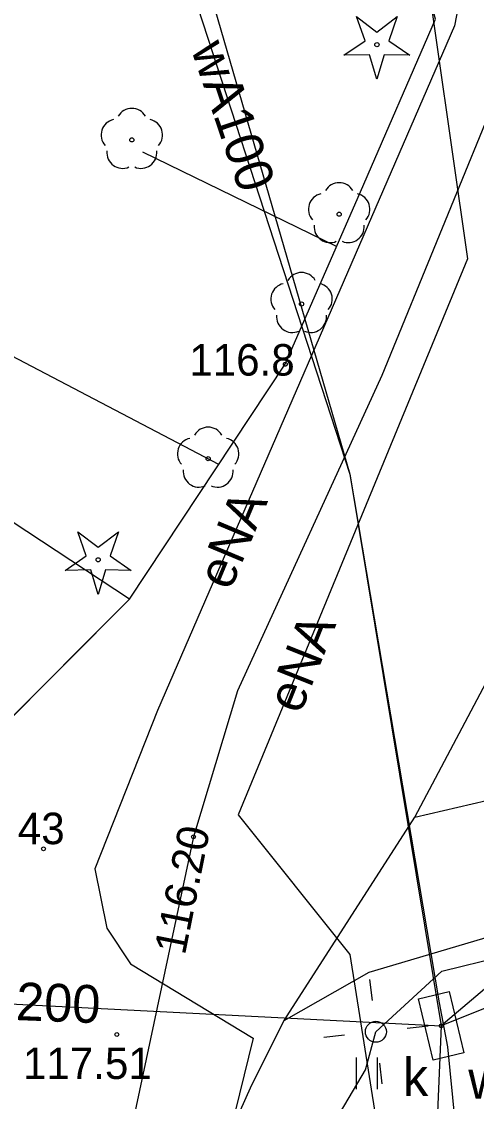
# Model space of a CAD drawing. Extents: x 6434771 to 6436222, y 5663454 to 5664782.
# Drawn here: x 6434973.28 to 6434984.12, y 5663979.16 to 5664004.88 of the extents above; entities that cross this region are included whole.
import ezdxf

# ---------------------------------------------------------------- set-up
doc = ezdxf.new("R2010")
doc.units = 0
for name, color, linetype in [('Warstwa 10', 7, 'Continuous'), ('Warstwa 11', 7, 'Continuous'), ('Warstwa 12', 7, 'Continuous'), ('Warstwa 13', 7, 'Continuous'), ('Warstwa 14', 7, 'Continuous'), ('Warstwa 2', 7, 'Continuous'), ('Warstwa 20', 7, 'Continuous'), ('Warstwa 25', 7, 'Continuous'), ('Warstwa 4', 7, 'Continuous'), ('Warstwa 5', 7, 'Continuous'), ('Warstwa 6', 7, 'Continuous'), ('Warstwa 7', 7, 'Continuous'), ('Warstwa 9', 7, 'Continuous')]:
    doc.layers.add(name, color=color, linetype=linetype)

msp = doc.modelspace()

# ---------------------------------------------------------------- linework, layer by layer
at = {"layer": 'Warstwa 10'}
for p, q in [((6434981.354, 5664000.823), (6434983.144, 5664004.931)), ((6434980.787, 5663999.521), (6434976.171, 5664001.767)), ((6434979.564, 5663996.714), (6434981.354, 5664000.823)), ((6434977.985, 5663994.331), (6434970.273, 5663998.357)), ((6434975.856, 5663991.119), (6434979.564, 5663996.714)), ((6434975.856, 5663991.119), (6434972.146, 5663993.561)), ((6434972.687, 5663987.947), (6434975.856, 5663991.119))]:
    msp.add_line(p, q, dxfattribs=at)
for points in [[(6434980.962, 5664004.073), (6434981.464, 5664004.42), (6434981.262, 5664004.996), (6434981.747, 5664004.626), (6434982.232, 5664004.996), (6434982.03, 5664004.42), (6434982.532, 5664004.073), (6434981.922, 5664004.087), (6434981.747, 5664003.503), (6434981.572, 5664004.087)], [(6434974.322, 5663991.803), (6434974.824, 5663992.15), (6434974.622, 5663992.726), (6434975.107, 5663992.356), (6434975.592, 5663992.726), (6434975.39, 5663992.15), (6434975.892, 5663991.803), (6434975.282, 5663991.817), (6434975.107, 5663991.233), (6434974.932, 5663991.817)]]:
    msp.add_lwpolyline(points, close=True, dxfattribs=at)
for centre in [(6434981.747, 5664004.328), (6434975.107, 5663992.058)]:
    msp.add_circle(centre, 0.05, dxfattribs=at)
at = {"layer": 'Warstwa 11'}
for centre in [(6434975.909, 5664002.059), (6434980.848, 5664000.289), (6434979.952, 5663998.15), (6434977.727, 5663994.466)]:
    msp.add_circle(centre, 0.05, dxfattribs=at)
for centre, start, end in [((6434975.909, 5664002.434), 30.1471, 149.8529), ((6434975.552, 5664002.175), 102.1471, 221.8529), ((6434976.266, 5664002.175), 318.1471, 77.8529), ((6434975.689, 5664001.756), 174.1471, 293.8529), ((6434976.129, 5664001.756), 246.1471, 5.8529), ((6434980.848, 5664000.664), 30.1471, 149.8529), ((6434980.491, 5664000.405), 102.1471, 221.8529), ((6434981.205, 5664000.405), 318.1471, 77.8529), ((6434980.628, 5663999.986), 174.1471, 293.8529), ((6434981.068, 5663999.986), 246.1471, 5.8529), ((6434979.952, 5663998.525), 30.1471, 149.8529), ((6434979.595, 5663998.266), 102.1471, 221.8529), ((6434980.309, 5663998.266), 318.1471, 77.8529), ((6434979.732, 5663997.847), 174.1471, 293.8529), ((6434980.172, 5663997.847), 246.1471, 5.8529), ((6434977.727, 5663994.841), 30.1471, 149.8529), ((6434977.37, 5663994.582), 102.1471, 221.8529), ((6434978.084, 5663994.582), 318.1471, 77.8529), ((6434977.507, 5663994.163), 174.1471, 293.8529), ((6434977.947, 5663994.163), 246.1471, 5.8529)]:
    msp.add_arc(centre, 0.375, start, end, dxfattribs=at)
at = {"layer": 'Warstwa 12'}
for points in [[(6434924.809, 5664048.81), (6434930.739, 5664046.248), (6434938.087, 5664045.169), (6434947.585, 5664041.614), (6434960.352, 5664035.549), (6434967.024, 5664026.498), (6434969.107, 5664021.852), (6434976.011, 5664009.728), (6434981.103, 5663994.095), (6434983.23, 5663981.509), (6434983.428, 5663980.457), (6434983.606, 5663978.684), (6434986.797, 5663964.645), (6434990.011, 5663952.113)], [(6434978.936, 5664026.991), (6434977.419, 5664024.402), (6434975.1, 5664020.369), (6434987.195, 5664010.782), (6434984.736, 5664003.462), (6434981.861, 5663996.446), (6434978.43, 5663988.938), (6434977.378, 5663985.46), (6434973.942, 5663969.311), (6434972.497, 5663962.447)], [(6434974.145, 5664019.101), (6434974.722, 5664018.044), (6434982.351, 5664009.631), (6434983.642, 5664008.855), (6434983.998, 5664006.871), (6434983.592, 5664004.776), (6434976.524, 5663988.471), (6434975.028, 5663984.699), (6434975.311, 5663983.285), (6434975.881, 5663982.438), (6434978.8, 5663980.663), (6434977.285, 5663974.491), (6434974.103, 5663961.499)], [(6434986.537, 5664015.881), (6434982.798, 5664006.936), (6434983.905, 5663999.222), (6434978.444, 5663985.987), (6434981.104, 5663982.655), (6434981.94, 5663977.344), (6434976.387, 5663960.152)], [(6434962.162, 5663984.265), (6434961.877, 5663980.538), (6434966.9, 5663980.797), (6434969.951, 5663980.05), (6434971.632, 5663978.389), (6434972.394, 5663976.96), (6434977.916, 5663975.373), (6434979.541, 5663976.633), (6434981.473, 5663979.914), (6434981.722, 5663980.817), (6434983.29, 5663982.258), (6434984.714, 5663982.611), (6434986.366, 5663982.781), (6434991.047, 5663981.134), (6434996.425, 5663978.449), (6434999.003, 5663976.678), (6435003.378, 5663973.684), (6435006.902, 5663970.712), (6435015.014, 5663961.733), (6435016.298, 5663947.226)]]:
    msp.add_lwpolyline(points, dxfattribs=at)
at = {"layer": 'Warstwa 13'}
msp.add_circle((6434979.564, 5663996.714), 0.045, dxfattribs=at)
at = {"layer": 'Warstwa 14'}
for centre in [(6434977.378, 5663985.46), (6434983.279, 5663980.96)]:
    msp.add_circle(centre, 0.045, dxfattribs=at)
at = {"layer": 'Warstwa 2'}
msp.add_lwpolyline([(6434938.635, 5663986.4), (6434948.754, 5663984.547), (6434955.481, 5663984.236), (6434959.951, 5663984.231), (6434964.407, 5663984.717), (6434968.731, 5663985.805), (6434972.687, 5663987.947), (6434975.856, 5663991.119), (6434979.564, 5663996.714), (6434981.354, 5664000.823), (6434983.144, 5664004.931), (6434980.889, 5664013.589), (6434972.903, 5664019.801), (6434964.917, 5664026.013)], dxfattribs=at)
msp.add_circle((6434981.722, 5663980.817), 0.25, dxfattribs=at)
at = {"layer": 'Warstwa 20'}
for p, q in [((6434981.354, 5664000.823), (6434983.144, 5664004.931)), ((6434979.564, 5663996.714), (6434981.354, 5664000.823)), ((6434975.856, 5663991.119), (6434979.564, 5663996.714)), ((6434972.687, 5663987.947), (6434975.856, 5663991.119))]:
    msp.add_line(p, q, dxfattribs=at)
at = {"layer": 'Warstwa 25'}
for centre in [(6434973.804, 5663985.173), (6434975.551, 5663980.752)]:
    msp.add_circle(centre, 0.045, dxfattribs=at)
at = {"layer": 'Warstwa 4'}
for points in [[(6434981.638, 5663981.562), (6434981.582, 5663982.059)], [(6434980.977, 5663980.733), (6434980.48, 5663980.677)], [(6434982.467, 5663980.901), (6434982.964, 5663980.957)], [(6434981.806, 5663980.072), (6434981.862, 5663979.575)]]:
    msp.add_lwpolyline(points, dxfattribs=at)
msp.add_lwpolyline([(6434982.739, 5663981.602), (6434983.468, 5663981.777), (6434983.819, 5663980.318), (6434983.09, 5663980.143)], close=True, dxfattribs=at)
at = {"layer": 'Warstwa 5'}
for p, q in [((6434982.654, 5663985.926), (6434985.049, 5663990.467)), ((6434982.654, 5663985.926), (6434986.676, 5663986.868)), ((6434981.559, 5663982.239), (6434984.871, 5663983.219)), ((6434979.535, 5663981.084), (6434981.559, 5663982.239)), ((6434978.766, 5663979.553), (6434979.535, 5663981.084)), ((6434981.261, 5663979.454), (6434981.261, 5663980.204)), ((6434981.761, 5663979.454), (6434981.761, 5663980.204)), ((6434976.639, 5663974.829), (6434978.766, 5663979.553))]:
    msp.add_line(p, q, dxfattribs=at)
at = {"layer": 'Warstwa 6'}
msp.add_circle((6434983.279, 5663980.96), 0.045, dxfattribs=at)
at = {"layer": 'Warstwa 7'}
for points in [[(6434932.526, 5664039.935), (6434932.833, 5664040.333), (6434937.258, 5664046.07), (6434937.622, 5664046.315), (6434938.316, 5664046.028), (6434960.883, 5664034.772), (6434973.659, 5664021.147), (6434974.001, 5664020.658), (6434974.526, 5664016.746), (6434981.103, 5663994.095), (6434983.279, 5663980.96)], [(6434990.66, 5663987.209), (6434983.279, 5663980.96)], [(6434989.083, 5663983.288), (6434983.279, 5663980.96)], [(6434962.724, 5663982.008), (6434983.279, 5663980.96)], [(6434983.279, 5663980.96), (6434982.263, 5663956.949), (6434982.638, 5663956.565), (6434982.905, 5663956.306)]]:
    msp.add_lwpolyline(points, dxfattribs=at)
at = {"layer": 'Warstwa 9'}
for p, q in [((6434981.354, 5664000.823), (6434983.144, 5664004.931)), ((6434979.564, 5663996.714), (6434981.354, 5664000.823)), ((6434975.856, 5663991.119), (6434979.564, 5663996.714)), ((6434972.687, 5663987.947), (6434975.856, 5663991.119)), ((6434982.654, 5663985.926), (6434985.049, 5663990.467)), ((6434982.654, 5663985.926), (6434986.676, 5663986.868)), ((6434979.535, 5663981.084), (6434982.654, 5663985.926)), ((6434979.535, 5663981.084), (6434982.654, 5663985.926)), ((6434981.559, 5663982.239), (6434984.871, 5663983.219)), ((6434979.535, 5663981.084), (6434981.559, 5663982.239)), ((6434978.766, 5663979.553), (6434979.535, 5663981.084)), ((6434976.639, 5663974.829), (6434978.766, 5663979.553))]:
    msp.add_line(p, q, dxfattribs=at)

# ---------------------------------------------------------------- texts
at = {"layer": 'Warstwa 13'}
for s, rotation, p in [('wA100', 288.7306, (6434977.31, 5664004.235)), ('eNA', 67.2595, (6434978.252, 5663991.299)), ('eNA', 68.2737, (6434979.919, 5663988.355))]:
    msp.add_text(s, height=0.9, rotation=rotation, dxfattribs=at).set_placement(p)
msp.add_text('116.8', height=0.75, dxfattribs=at).set_placement((6434977.279, 5663996.445))
at = {"layer": 'Warstwa 14'}
msp.add_text('116.20', height=0.75, rotation=78.6843, dxfattribs=at).set_placement((6434977.174, 5663982.623))
at = {"layer": 'Warstwa 25'}
for s, p in [('117.43', (6434971.242, 5663985.285)), ('117.51', (6434973.317, 5663979.692))]:
    msp.add_text(s, height=0.75, dxfattribs=at).set_placement(p)
at = {"layer": 'Warstwa 5'}
for s, p in [('k', (6434982.366, 5663979.29)), ('w', (6434983.925, 5663979.22))]:
    msp.add_text(s, height=0.9, dxfattribs=at).set_placement(p)
at = {"layer": 'Warstwa 7'}
msp.add_text('kd200', height=0.9, rotation=357.7778, dxfattribs=at).set_placement((6434971.867, 5663981.146))

doc.saveas('drawing.dxf')
